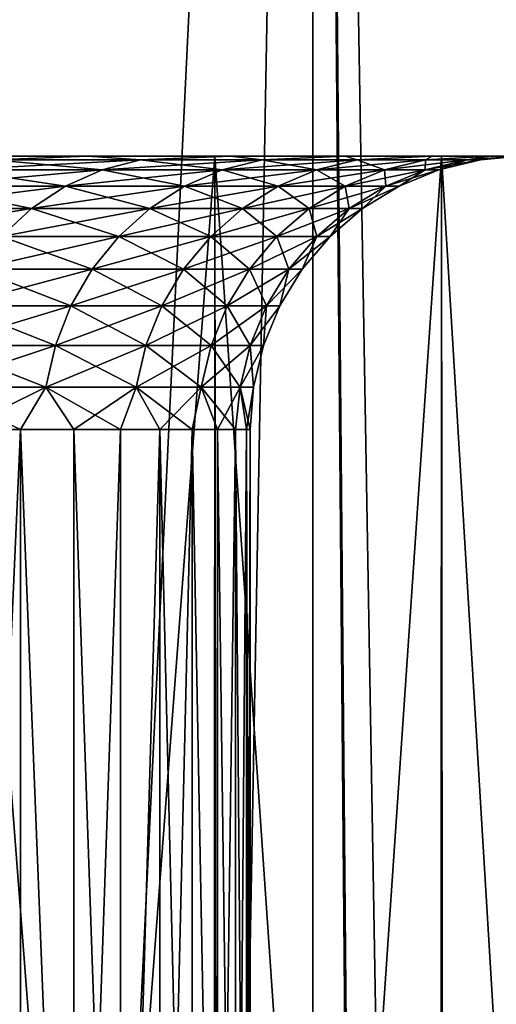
# Model space of a CAD drawing. Header units: metres. Extents: x -30 to 30, y -76 to 64.
# Tile 428 of 541: x 7.329 to 8.2, y 50.949 to 52.75. Entities that reach past the tile are written whole.
import ezdxf

# ---------------------------------------------------------------- set-up
doc = ezdxf.new("R2010")
doc.units = ezdxf.units.M
doc.layers.add('solid_508511', color=7, linetype='CONTINUOUS')

msp = doc.modelspace()

# ---------------------------------------------------------------- linework, layer by layer
at = {"layer": 'solid_508511'}
for points in [[(7.85134, 6.743798, 21.618429), (7.866488, 57.5, 21.612919), (6.596456, 57.5, 22.033762)], [(7.327124, 7.309977, 21.80168), (7.85134, 6.743798, 21.618429), (6.596456, 57.5, 22.033762)], [(6.926708, 38.023762, -21.932184), (6.596456, 57.5, -22.033762), (7.866488, 57.5, -21.612919)], [(7.50508, 37.48555, -21.741062), (6.926708, 38.023762, -21.932184), (7.866488, 57.5, -21.612919)], [(8.043164, 36.904148, -21.547796), (7.50508, 37.48555, -21.741062), (7.866488, 57.5, -21.612919)], [(7.85134, 6.743798, 21.618429), (8.330356, 6.142282, 21.438404), (7.866488, 57.5, 21.612919)], [(8.760796, 5.510968, 21.266134), (9.10985, 57.5, 21.118963), (7.866488, 57.5, 21.612919)], [(8.330356, 6.142282, 21.438404), (8.760796, 5.510968, 21.266134), (7.866488, 57.5, 21.612919)], [(8.043164, 36.904148, -21.547796), (7.866488, 57.5, -21.612919), (9.10985, 57.5, -21.118963)], [(8.534445, 36.286747, -21.357979), (8.043164, 36.904148, -21.547796), (9.10985, 57.5, -21.118963)], [(7.143528, 52.5, 4.127042), (7.452595, 52.5, 3.538548), (7.223869, 52.5, 6.16974)], [(7.452595, 52.5, -3.538548), (7.143528, 52.5, -4.127042), (7.223869, 52.5, -6.16974)], [(7.281112, 52.493843, -3.709912), (7.143528, 52.5, -4.127042), (7.452595, 52.5, -3.538548)], [(7.281112, 52.493843, 3.709912), (7.452595, 52.5, 3.538548), (7.143528, 52.5, 4.127042)], [(7.281112, 52.493843, 3.709912), (7.213069, 52.475506, 3.675242), (7.47919, 52.475506, 3.097982)], [(7.549743, 52.493843, -3.127206), (7.47919, 52.475506, -3.097982), (7.213069, 52.475506, -3.675242)], [(7.281112, 52.493843, -3.709912), (7.549743, 52.493843, -3.127206), (7.213069, 52.475506, -3.675242)], [(7.221215, 46.5, 6.172848), (7.223869, 52.5, 6.16974), (7.683053, 46.5, 5.587548)], [(7.452595, 52.5, 3.538548), (7.68565, 52.5, 5.583975), (7.223869, 52.5, 6.16974)], [(7.683053, 46.5, 5.587548), (7.223869, 52.5, 6.16974), (7.68565, 52.5, 5.583975)], [(7.452595, 52.5, -3.538548), (7.223869, 52.5, -6.16974), (7.68565, 52.5, -5.583975)], [(7.230814, 46.5, -6.161601), (7.68565, 52.5, -5.583975), (7.223869, 52.5, -6.16974)], [(7.691741, 46.5, -5.575583), (7.68565, 52.5, -5.583975), (7.230814, 46.5, -6.161601)], [(7.281112, 52.493843, -3.709912), (7.452595, 52.5, -3.538548), (7.549743, 52.493843, -3.127206)], [(7.549743, 52.493843, 3.127206), (7.452595, 52.5, 3.538548), (7.281112, 52.493843, 3.709912)], [(7.549743, 52.493843, 3.127206), (7.281112, 52.493843, 3.709912), (7.47919, 52.475506, 3.097982)], [(7.452595, 52.5, 3.538548), (7.713298, 52.5, 2.927029), (7.68565, 52.5, 5.583975)], [(7.713298, 52.5, -2.927029), (7.452595, 52.5, -3.538548), (7.68565, 52.5, -5.583975)], [(7.549743, 52.493843, -3.127206), (7.452595, 52.5, -3.538548), (7.713298, 52.5, -2.927029)], [(7.549743, 52.493843, 3.127206), (7.713298, 52.5, 2.927029), (7.452595, 52.5, 3.538548)], [(7.549743, 52.493843, 3.127206), (7.47919, 52.475506, 3.097982), (7.699199, 52.475506, 2.501621)], [(7.771827, 52.493843, -2.52522), (7.699199, 52.475506, -2.501621), (7.47919, 52.475506, -3.097982)], [(7.549743, 52.493843, -3.127206), (7.771827, 52.493843, -2.52522), (7.47919, 52.475506, -3.097982)], [(7.549743, 52.493843, -3.127206), (7.713298, 52.5, -2.927029), (7.771827, 52.493843, -2.52522)], [(7.771827, 52.493843, 2.52522), (7.713298, 52.5, 2.927029), (7.549743, 52.493843, 3.127206)], [(7.771827, 52.493843, 2.52522), (7.549743, 52.493843, 3.127206), (7.699199, 52.475506, 2.501621)], [(7.683053, 46.5, 5.587548), (7.68565, 52.5, 5.583975), (8.097569, 46.5, 4.967833)], [(8.083086, 52.5, 1.651119), (8.100081, 52.5, 4.963732), (7.68565, 52.5, 5.583975)], [(8.097569, 46.5, 4.967833), (7.68565, 52.5, 5.583975), (8.100081, 52.5, 4.963732)], [(7.923919, 52.5, 2.29652), (8.083086, 52.5, 1.651119), (7.68565, 52.5, 5.583975)], [(7.713298, 52.5, 2.927029), (7.923919, 52.5, 2.29652), (7.68565, 52.5, 5.583975)], [(7.713298, 52.5, -2.927029), (7.68565, 52.5, -5.583975), (8.100081, 52.5, -4.963732)], [(7.691741, 46.5, -5.575583), (8.100081, 52.5, -4.963732), (7.68565, 52.5, -5.583975)], [(8.105292, 46.5, -4.955224), (8.100081, 52.5, -4.963732), (7.691741, 46.5, -5.575583)], [(7.771827, 52.493843, 2.52522), (7.699199, 52.475506, 2.501621), (7.87174, 52.475506, 1.889838)], [(7.945996, 52.493843, -1.907665), (7.87174, 52.475506, -1.889838), (7.699199, 52.475506, -2.501621)], [(7.771827, 52.493843, -2.52522), (7.945996, 52.493843, -1.907665), (7.699199, 52.475506, -2.501621)], [(7.923919, 52.5, -2.29652), (7.713298, 52.5, -2.927029), (8.100081, 52.5, -4.963732)], [(7.771827, 52.493843, -2.52522), (7.713298, 52.5, -2.927029), (7.923919, 52.5, -2.29652)], [(7.771827, 52.493843, 2.52522), (7.923919, 52.5, 2.29652), (7.713298, 52.5, 2.927029)], [(7.771827, 52.493843, -2.52522), (7.923919, 52.5, -2.29652), (7.945996, 52.493843, -1.907665)], [(7.945996, 52.493843, 1.907665), (7.923919, 52.5, 2.29652), (7.771827, 52.493843, 2.52522)], [(7.945996, 52.493843, 1.907665), (7.771827, 52.493843, 2.52522), (7.87174, 52.475506, 1.889838)], [(7.945996, 52.493843, 1.907665), (7.87174, 52.475506, 1.889838), (7.995749, 52.475506, 1.266402)], [(8.071175, 52.493843, -1.278348), (7.995749, 52.475506, -1.266402), (7.87174, 52.475506, -1.889838)], [(7.945996, 52.493843, -1.907665), (8.071175, 52.493843, -1.278348), (7.87174, 52.475506, -1.889838)], [(8.083086, 52.5, -1.651119), (7.923919, 52.5, -2.29652), (8.100081, 52.5, -4.963732)], [(7.945996, 52.493843, -1.907665), (7.923919, 52.5, -2.29652), (8.083086, 52.5, -1.651119)], [(7.945996, 52.493843, 1.907665), (8.083086, 52.5, 1.651119), (7.923919, 52.5, 2.29652)], [(7.945996, 52.493843, -1.907665), (8.083086, 52.5, -1.651119), (8.071175, 52.493843, -1.278348)], [(8.071175, 52.493843, 1.278348), (8.083086, 52.5, 1.651119), (7.945996, 52.493843, 1.907665)], [(8.071175, 52.493843, 1.278348), (7.945996, 52.493843, 1.907665), (7.995749, 52.475506, 1.266402)], [(8.071175, 52.493843, 1.278348), (7.995749, 52.475506, 1.266402), (8.070461, 52.475506, 0.635159)], [(8.146592, 52.493843, -0.641151), (8.070461, 52.475506, -0.635159), (7.995749, 52.475506, -1.266402)], [(8.071175, 52.493843, -1.278348), (8.146592, 52.493843, -0.641151), (7.995749, 52.475506, -1.266402)], [(8.146592, 52.493843, 0.641151), (8.070461, 52.475506, 0.635159), (8.095417, 52.475506)], [(8.146592, 52.493843, 0.641151), (8.071175, 52.493843, 1.278348), (8.070461, 52.475506, 0.635159)], [(8.171782, 52.493843), (8.095417, 52.475506), (8.070461, 52.475506, -0.635159)], [(8.146592, 52.493843, -0.641151), (8.171782, 52.493843), (8.070461, 52.475506, -0.635159)], [(8.071175, 52.493843, -1.278348), (8.083086, 52.5, -1.651119), (8.189784, 52.5, -0.994951)], [(8.071175, 52.493843, -1.278348), (8.189784, 52.5, -0.994951), (8.146592, 52.493843, -0.641151)], [(8.071175, 52.493843, 1.278348), (8.189784, 52.5, 0.994951), (8.083086, 52.5, 1.651119)], [(8.146592, 52.493843, 0.641151), (8.189784, 52.5, 0.994951), (8.071175, 52.493843, 1.278348)], [(8.083086, 52.5, 1.651119), (8.189784, 52.5, 0.994951), (8.100081, 52.5, 4.963732)], [(8.189784, 52.5, -0.994951), (8.083086, 52.5, -1.651119), (8.100081, 52.5, -4.963732)], [(8.171782, 52.493843), (8.146592, 52.493843, 0.641151), (8.095417, 52.475506)], [(8.097569, 46.5, 4.967833), (8.100081, 52.5, 4.963732), (8.462212, 46.5, 4.31752)], [(8.464567, 52.5, -4.3129), (8.464567, 52.5, 4.3129), (8.100081, 52.5, 4.963732)], [(8.462212, 46.5, 4.31752), (8.100081, 52.5, 4.963732), (8.464567, 52.5, 4.3129)], [(8.243299, 52.5, 0.332399), (8.464567, 52.5, -4.3129), (8.100081, 52.5, 4.963732)], [(8.189784, 52.5, 0.994951), (8.243299, 52.5, 0.332399), (8.100081, 52.5, 4.963732)], [(8.189784, 52.5, -0.994951), (8.100081, 52.5, -4.963732), (8.464567, 52.5, -4.3129)], [(8.105292, 46.5, -4.955224), (8.464567, 52.5, -4.3129), (8.100081, 52.5, -4.963732)], [(8.468921, 46.5, -4.304344), (8.464567, 52.5, -4.3129), (8.105292, 46.5, -4.955224)], [(8.146592, 52.493843, -0.641151), (8.189784, 52.5, -0.994951), (8.243299, 52.5, -0.332399)], [(8.146592, 52.493843, -0.641151), (8.243299, 52.5, -0.332399), (8.171782, 52.493843)], [(8.146592, 52.493843, 0.641151), (8.243299, 52.5, 0.332399), (8.189784, 52.5, 0.994951)], [(8.171782, 52.493843), (8.243299, 52.5, 0.332399), (8.146592, 52.493843, 0.641151)], [(8.171782, 52.493843), (8.243299, 52.5, -0.332399), (8.243299, 52.5, 0.332399)], [(8.243299, 52.5, -0.332399), (8.189784, 52.5, -0.994951), (8.464567, 52.5, -4.3129)], [(7.213069, 52.475506, 3.675242), (7.148425, 52.445431, 3.642304), (7.41216, 52.445431, 3.070217)], [(7.47919, 52.475506, -3.097982), (7.41216, 52.445431, -3.070217), (7.148425, 52.445431, -3.642304)], [(7.213069, 52.475506, -3.675242), (7.47919, 52.475506, -3.097982), (7.148425, 52.445431, -3.642304)], [(7.47919, 52.475506, 3.097982), (7.213069, 52.475506, 3.675242), (7.41216, 52.445431, 3.070217)], [(7.47919, 52.475506, 3.097982), (7.41216, 52.445431, 3.070217), (7.630198, 52.445431, 2.479202)], [(7.699199, 52.475506, -2.501621), (7.630198, 52.445431, -2.479202), (7.41216, 52.445431, -3.070217)], [(7.47919, 52.475506, -3.097982), (7.699199, 52.475506, -2.501621), (7.41216, 52.445431, -3.070217)], [(7.699199, 52.475506, 2.501621), (7.47919, 52.475506, 3.097982), (7.630198, 52.445431, 2.479202)], [(7.699199, 52.475506, 2.501621), (7.630198, 52.445431, 2.479202), (7.801192, 52.445431, 1.872901)], [(7.87174, 52.475506, -1.889838), (7.801192, 52.445431, -1.872901), (7.630198, 52.445431, -2.479202)], [(7.699199, 52.475506, -2.501621), (7.87174, 52.475506, -1.889838), (7.630198, 52.445431, -2.479202)], [(7.87174, 52.475506, 1.889838), (7.699199, 52.475506, 2.501621), (7.801192, 52.445431, 1.872901)], [(7.87174, 52.475506, 1.889838), (7.801192, 52.445431, 1.872901), (7.92409, 52.445431, 1.255053)], [(7.995749, 52.475506, -1.266402), (7.92409, 52.445431, -1.255053), (7.801192, 52.445431, -1.872901)], [(7.87174, 52.475506, -1.889838), (7.995749, 52.475506, -1.266402), (7.801192, 52.445431, -1.872901)], [(7.995749, 52.475506, 1.266402), (7.87174, 52.475506, 1.889838), (7.92409, 52.445431, 1.255053)], [(7.995749, 52.475506, 1.266402), (7.92409, 52.445431, 1.255053), (7.998133, 52.445431, 0.629467)], [(8.070461, 52.475506, -0.635159), (7.998133, 52.445431, -0.629467), (7.92409, 52.445431, -1.255053)], [(7.995749, 52.475506, -1.266402), (8.070461, 52.475506, -0.635159), (7.92409, 52.445431, -1.255053)], [(8.070461, 52.475506, 0.635159), (7.995749, 52.475506, 1.266402), (7.998133, 52.445431, 0.629467)], [(8.070461, 52.475506, 0.635159), (7.998133, 52.445431, 0.629467), (8.022864, 52.445431)], [(8.095417, 52.475506), (8.022864, 52.445431), (7.998133, 52.445431, -0.629467)], [(8.070461, 52.475506, -0.635159), (8.095417, 52.475506), (7.998133, 52.445431, -0.629467)], [(8.095417, 52.475506), (8.070461, 52.475506, 0.635159), (8.022864, 52.445431)], [(7.148425, 52.445431, 3.642304), (7.088774, 52.404369, 3.611911), (7.350309, 52.404369, 3.044598)], [(7.41216, 52.445431, -3.070217), (7.350309, 52.404369, -3.044598), (7.088774, 52.404369, -3.611911)], [(7.148425, 52.445431, -3.642304), (7.41216, 52.445431, -3.070217), (7.088774, 52.404369, -3.611911)], [(7.41216, 52.445431, 3.070217), (7.148425, 52.445431, 3.642304), (7.350309, 52.404369, 3.044598)], [(7.41216, 52.445431, 3.070217), (7.350309, 52.404369, 3.044598), (7.566526, 52.404369, 2.458513)], [(7.630198, 52.445431, -2.479202), (7.566526, 52.404369, -2.458513), (7.350309, 52.404369, -3.044598)], [(7.41216, 52.445431, -3.070217), (7.630198, 52.445431, -2.479202), (7.350309, 52.404369, -3.044598)], [(7.630198, 52.445431, 2.479202), (7.41216, 52.445431, 3.070217), (7.566526, 52.404369, 2.458513)], [(7.630198, 52.445431, 2.479202), (7.566526, 52.404369, 2.458513), (7.736094, 52.404369, 1.857272)], [(7.801192, 52.445431, -1.872901), (7.736094, 52.404369, -1.857272), (7.566526, 52.404369, -2.458513)], [(7.630198, 52.445431, -2.479202), (7.801192, 52.445431, -1.872901), (7.566526, 52.404369, -2.458513)], [(7.801192, 52.445431, 1.872901), (7.630198, 52.445431, 2.479202), (7.736094, 52.404369, 1.857272)], [(7.801192, 52.445431, 1.872901), (7.736094, 52.404369, 1.857272), (7.857966, 52.404369, 1.24458)], [(7.92409, 52.445431, -1.255053), (7.857966, 52.404369, -1.24458), (7.736094, 52.404369, -1.857272)], [(7.801192, 52.445431, -1.872901), (7.92409, 52.445431, -1.255053), (7.736094, 52.404369, -1.857272)], [(7.92409, 52.445431, 1.255053), (7.801192, 52.445431, 1.872901), (7.857966, 52.404369, 1.24458)], [(7.92409, 52.445431, 1.255053), (7.857966, 52.404369, 1.24458), (7.931391, 52.404369, 0.624214)], [(7.998133, 52.445431, -0.629467), (7.931391, 52.404369, -0.624214), (7.857966, 52.404369, -1.24458)], [(7.92409, 52.445431, -1.255053), (7.998133, 52.445431, -0.629467), (7.857966, 52.404369, -1.24458)], [(7.998133, 52.445431, 0.629467), (7.92409, 52.445431, 1.255053), (7.931391, 52.404369, 0.624214)], [(7.998133, 52.445431, 0.629467), (7.931391, 52.404369, 0.624214), (7.955917, 52.404369)], [(8.022864, 52.445431), (7.955917, 52.404369), (7.931391, 52.404369, -0.624214)], [(7.998133, 52.445431, -0.629467), (8.022864, 52.445431), (7.931391, 52.404369, -0.624214)], [(8.022864, 52.445431), (7.998133, 52.445431, 0.629467), (7.955917, 52.404369)], [(7.350309, 52.404369, -3.044598), (7.29516, 52.353333, -3.021754), (7.035588, 52.353333, -3.584811)], [(7.088774, 52.404369, -3.611911), (7.350309, 52.404369, -3.044598), (7.035588, 52.353333, -3.584811)], [(7.350309, 52.404369, 3.044598), (7.088774, 52.404369, 3.611911), (7.29516, 52.353333, 3.021754)], [(7.350309, 52.404369, 3.044598), (7.29516, 52.353333, 3.021754), (7.509756, 52.353333, 2.440068)], [(7.566526, 52.404369, -2.458513), (7.509756, 52.353333, -2.440068), (7.29516, 52.353333, -3.021754)], [(7.350309, 52.404369, -3.044598), (7.566526, 52.404369, -2.458513), (7.29516, 52.353333, -3.021754)], [(7.566526, 52.404369, 2.458513), (7.350309, 52.404369, 3.044598), (7.509756, 52.353333, 2.440068)], [(7.566526, 52.404369, 2.458513), (7.509756, 52.353333, 2.440068), (7.678051, 52.353333, 1.843337)], [(7.736094, 52.404369, -1.857272), (7.678051, 52.353333, -1.843337), (7.509756, 52.353333, -2.440068)], [(7.566526, 52.404369, -2.458513), (7.736094, 52.404369, -1.857272), (7.509756, 52.353333, -2.440068)], [(7.736094, 52.404369, 1.857272), (7.566526, 52.404369, 2.458513), (7.678051, 52.353333, 1.843337)], [(7.736094, 52.404369, 1.857272), (7.678051, 52.353333, 1.843337), (7.799009, 52.353333, 1.235242)], [(7.857966, 52.404369, -1.24458), (7.799009, 52.353333, -1.235242), (7.678051, 52.353333, -1.843337)], [(7.736094, 52.404369, -1.857272), (7.857966, 52.404369, -1.24458), (7.678051, 52.353333, -1.843337)], [(7.857966, 52.404369, 1.24458), (7.736094, 52.404369, 1.857272), (7.799009, 52.353333, 1.235242)], [(7.857966, 52.404369, 1.24458), (7.799009, 52.353333, 1.235242), (7.871883, 52.353333, 0.619531)], [(7.931391, 52.404369, -0.624214), (7.871883, 52.353333, -0.619531), (7.799009, 52.353333, -1.235242)], [(7.857966, 52.404369, -1.24458), (7.931391, 52.404369, -0.624214), (7.799009, 52.353333, -1.235242)], [(7.931391, 52.404369, 0.624214), (7.857966, 52.404369, 1.24458), (7.871883, 52.353333, 0.619531)], [(7.931391, 52.404369, 0.624214), (7.871883, 52.353333, 0.619531), (7.896224, 52.353333)], [(7.955917, 52.404369), (7.896224, 52.353333), (7.871883, 52.353333, -0.619531)], [(7.931391, 52.404369, -0.624214), (7.955917, 52.404369), (7.871883, 52.353333, -0.619531)], [(7.955917, 52.404369), (7.931391, 52.404369, 0.624214), (7.896224, 52.353333)], [(7.29516, 52.353333, 3.021754), (7.248076, 52.293575, 3.002251), (7.461287, 52.293575, 2.424319)], [(7.509756, 52.353333, -2.440068), (7.461287, 52.293575, -2.424319), (7.248076, 52.293575, -3.002251)], [(7.29516, 52.353333, -3.021754), (7.509756, 52.353333, -2.440068), (7.248076, 52.293575, -3.002251)], [(7.509756, 52.353333, 2.440068), (7.29516, 52.353333, 3.021754), (7.461287, 52.293575, 2.424319)], [(7.509756, 52.353333, 2.440068), (7.461287, 52.293575, 2.424319), (7.628496, 52.293575, 1.83144)], [(7.678051, 52.353333, -1.843337), (7.628496, 52.293575, -1.83144), (7.461287, 52.293575, -2.424319)], [(7.509756, 52.353333, -2.440068), (7.678051, 52.353333, -1.843337), (7.461287, 52.293575, -2.424319)], [(7.678051, 52.353333, 1.843337), (7.509756, 52.353333, 2.440068), (7.628496, 52.293575, 1.83144)], [(7.678051, 52.353333, 1.843337), (7.628496, 52.293575, 1.83144), (7.748672, 52.293575, 1.227269)], [(7.799009, 52.353333, -1.235242), (7.748672, 52.293575, -1.227269), (7.628496, 52.293575, -1.83144)], [(7.678051, 52.353333, -1.843337), (7.799009, 52.353333, -1.235242), (7.628496, 52.293575, -1.83144)], [(7.799009, 52.353333, 1.235242), (7.678051, 52.353333, 1.843337), (7.748672, 52.293575, 1.227269)], [(7.799009, 52.353333, 1.235242), (7.748672, 52.293575, 1.227269), (7.821076, 52.293575, 0.615532)], [(7.871883, 52.353333, -0.619531), (7.821076, 52.293575, -0.615532), (7.748672, 52.293575, -1.227269)], [(7.799009, 52.353333, -1.235242), (7.871883, 52.353333, -0.619531), (7.748672, 52.293575, -1.227269)], [(7.871883, 52.353333, 0.619531), (7.799009, 52.353333, 1.235242), (7.821076, 52.293575, 0.615532)], [(7.871883, 52.353333, 0.619531), (7.821076, 52.293575, 0.615532), (7.845261, 52.293575)], [(7.896224, 52.353333), (7.845261, 52.293575), (7.821076, 52.293575, -0.615532)], [(7.871883, 52.353333, -0.619531), (7.896224, 52.353333), (7.821076, 52.293575, -0.615532)], [(7.896224, 52.353333), (7.871883, 52.353333, 0.619531), (7.845261, 52.293575)], [(7.248076, 52.293575, 3.002251), (7.210217, 52.226574, 2.98657), (7.422314, 52.226574, 2.411656)], [(7.461287, 52.293575, -2.424319), (7.422314, 52.226574, -2.411656), (7.210217, 52.226574, -2.98657)], [(7.248076, 52.293575, -3.002251), (7.461287, 52.293575, -2.424319), (7.210217, 52.226574, -2.98657)], [(7.461287, 52.293575, 2.424319), (7.248076, 52.293575, 3.002251), (7.422314, 52.226574, 2.411656)], [(7.461287, 52.293575, 2.424319), (7.422314, 52.226574, 2.411656), (7.58865, 52.226574, 1.821874)], [(7.628496, 52.293575, -1.83144), (7.58865, 52.226574, -1.821874), (7.422314, 52.226574, -2.411656)], [(7.461287, 52.293575, -2.424319), (7.628496, 52.293575, -1.83144), (7.422314, 52.226574, -2.411656)], [(7.628496, 52.293575, 1.83144), (7.461287, 52.293575, 2.424319), (7.58865, 52.226574, 1.821874)], [(7.628496, 52.293575, 1.83144), (7.58865, 52.226574, 1.821874), (7.7082, 52.226574, 1.220859)], [(7.748672, 52.293575, -1.227269), (7.7082, 52.226574, -1.220859), (7.58865, 52.226574, -1.821874)], [(7.628496, 52.293575, -1.83144), (7.748672, 52.293575, -1.227269), (7.58865, 52.226574, -1.821874)], [(7.748672, 52.293575, 1.227269), (7.628496, 52.293575, 1.83144), (7.7082, 52.226574, 1.220859)], [(7.748672, 52.293575, 1.227269), (7.7082, 52.226574, 1.220859), (7.780225, 52.226574, 0.612317)], [(7.821076, 52.293575, -0.615532), (7.780225, 52.226574, -0.612317), (7.7082, 52.226574, -1.220859)], [(7.748672, 52.293575, -1.227269), (7.821076, 52.293575, -0.615532), (7.7082, 52.226574, -1.220859)], [(7.821076, 52.293575, 0.615532), (7.748672, 52.293575, 1.227269), (7.780225, 52.226574, 0.612317)], [(7.821076, 52.293575, 0.615532), (7.780225, 52.226574, 0.612317), (7.804283, 52.226574)], [(7.845261, 52.293575), (7.804283, 52.226574), (7.780225, 52.226574, -0.612317)], [(7.821076, 52.293575, -0.615532), (7.845261, 52.293575), (7.780225, 52.226574, -0.612317)], [(7.845261, 52.293575), (7.821076, 52.293575, 0.615532), (7.804283, 52.226574)], [(7.210217, 52.226574, 2.98657), (7.182518, 52.153984, 2.975097), (7.393801, 52.153984, 2.402391)], [(7.422314, 52.226574, -2.411656), (7.393801, 52.153984, -2.402391), (7.182518, 52.153984, -2.975097)], [(7.210217, 52.226574, -2.98657), (7.422314, 52.226574, -2.411656), (7.182518, 52.153984, -2.975097)], [(7.422314, 52.226574, 2.411656), (7.210217, 52.226574, 2.98657), (7.393801, 52.153984, 2.402391)], [(7.422314, 52.226574, 2.411656), (7.393801, 52.153984, 2.402391), (7.559497, 52.153984, 1.814875)], [(7.58865, 52.226574, -1.821874), (7.559497, 52.153984, -1.814875), (7.393801, 52.153984, -2.402391)], [(7.422314, 52.226574, -2.411656), (7.58865, 52.226574, -1.821874), (7.393801, 52.153984, -2.402391)], [(7.58865, 52.226574, 1.821874), (7.422314, 52.226574, 2.411656), (7.559497, 52.153984, 1.814875)], [(7.58865, 52.226574, 1.821874), (7.559497, 52.153984, 1.814875), (7.678587, 52.153984, 1.216169)], [(7.7082, 52.226574, -1.220859), (7.678587, 52.153984, -1.216169), (7.559497, 52.153984, -1.814875)], [(7.58865, 52.226574, -1.821874), (7.7082, 52.226574, -1.220859), (7.559497, 52.153984, -1.814875)], [(7.7082, 52.226574, 1.220859), (7.58865, 52.226574, 1.821874), (7.678587, 52.153984, 1.216169)], [(7.7082, 52.226574, 1.220859), (7.678587, 52.153984, 1.216169), (7.750337, 52.153984, 0.609965)], [(7.780225, 52.226574, -0.612317), (7.750337, 52.153984, -0.609965), (7.678587, 52.153984, -1.216169)], [(7.7082, 52.226574, -1.220859), (7.780225, 52.226574, -0.612317), (7.678587, 52.153984, -1.216169)], [(7.780225, 52.226574, 0.612317), (7.7082, 52.226574, 1.220859), (7.750337, 52.153984, 0.609965)], [(7.780225, 52.226574, 0.612317), (7.750337, 52.153984, 0.609965), (7.774302, 52.153984)], [(7.804283, 52.226574), (7.774302, 52.153984), (7.750337, 52.153984, -0.609965)], [(7.780225, 52.226574, -0.612317), (7.804283, 52.226574), (7.750337, 52.153984, -0.609965)], [(7.804283, 52.226574), (7.780225, 52.226574, 0.612317), (7.774302, 52.153984)], [(7.182518, 52.153984, 2.975097), (7.165663, 52.077595, 2.968115), (7.37645, 52.077595, 2.396754)], [(7.393801, 52.153984, -2.402391), (7.37645, 52.077595, -2.396754), (7.165663, 52.077595, -2.968115)], [(7.182518, 52.153984, -2.975097), (7.393801, 52.153984, -2.402391), (7.165663, 52.077595, -2.968115)], [(7.393801, 52.153984, 2.402391), (7.182518, 52.153984, 2.975097), (7.37645, 52.077595, 2.396754)], [(7.393801, 52.153984, 2.402391), (7.37645, 52.077595, 2.396754), (7.541758, 52.077595, 1.810616)], [(7.559497, 52.153984, -1.814875), (7.541758, 52.077595, -1.810616), (7.37645, 52.077595, -2.396754)], [(7.393801, 52.153984, -2.402391), (7.559497, 52.153984, -1.814875), (7.37645, 52.077595, -2.396754)], [(7.559497, 52.153984, 1.814875), (7.393801, 52.153984, 2.402391), (7.541758, 52.077595, 1.810616)], [(7.559497, 52.153984, 1.814875), (7.541758, 52.077595, 1.810616), (7.660568, 52.077595, 1.213315)], [(7.678587, 52.153984, -1.216169), (7.660568, 52.077595, -1.213315), (7.541758, 52.077595, -1.810616)], [(7.559497, 52.153984, -1.814875), (7.678587, 52.153984, -1.216169), (7.541758, 52.077595, -1.810616)], [(7.678587, 52.153984, 1.216169), (7.559497, 52.153984, 1.814875), (7.660568, 52.077595, 1.213315)], [(7.678587, 52.153984, 1.216169), (7.660568, 52.077595, 1.213315), (7.732149, 52.077595, 0.608533)], [(7.750337, 52.153984, -0.609965), (7.732149, 52.077595, -0.608533), (7.660568, 52.077595, -1.213315)], [(7.678587, 52.153984, -1.216169), (7.750337, 52.153984, -0.609965), (7.660568, 52.077595, -1.213315)], [(7.750337, 52.153984, 0.609965), (7.678587, 52.153984, 1.216169), (7.732149, 52.077595, 0.608533)], [(7.750337, 52.153984, 0.609965), (7.732149, 52.077595, 0.608533), (7.756058, 52.077595)], [(7.774302, 52.153984), (7.756058, 52.077595), (7.732149, 52.077595, -0.608533)], [(7.750337, 52.153984, -0.609965), (7.774302, 52.153984), (7.732149, 52.077595, -0.608533)], [(7.774302, 52.153984), (7.750337, 52.153984, 0.609965), (7.756058, 52.077595)], [(7.165663, 52.077595, 2.968115), (7.219831, 52, 2.817187), (7.330084, 52, 2.516421)], [(7.37645, 52.077595, 2.396754), (7.165663, 52.077595, 2.968115), (7.330084, 52, 2.516421)], [(7.165663, 52.077595, -2.968115), (7.37645, 52.077595, -2.396754), (7.219831, 52, -2.817187)], [(7.37645, 52.077595, -2.396754), (7.330084, 52, -2.516421), (7.219831, 52, -2.817187)], [(7.37645, 52.077595, 2.396754), (7.330084, 52, 2.516421), (7.427813, 52, 2.211356)], [(7.37645, 52.077595, -2.396754), (7.427813, 52, -2.211356), (7.330084, 52, -2.516421)], [(7.37645, 52.077595, 2.396754), (7.427813, 52, 2.211356), (7.512852, 52, 1.902513)], [(7.541758, 52.077595, 1.810616), (7.37645, 52.077595, 2.396754), (7.512852, 52, 1.902513)], [(7.37645, 52.077595, -2.396754), (7.541758, 52.077595, -1.810616), (7.427813, 52, -2.211356)], [(7.541758, 52.077595, -1.810616), (7.512852, 52, -1.902513), (7.427813, 52, -2.211356)], [(7.541758, 52.077595, 1.810616), (7.512852, 52, 1.902513), (7.585055, 52, 1.590419)], [(7.541758, 52.077595, -1.810616), (7.585055, 52, -1.590419), (7.512852, 52, -1.902513)], [(7.541758, 52.077595, 1.810616), (7.585055, 52, 1.590419), (7.6443, 52, 1.275608)], [(7.660568, 52.077595, 1.213315), (7.541758, 52.077595, 1.810616), (7.6443, 52, 1.275608)], [(7.541758, 52.077595, -1.810616), (7.660568, 52.077595, -1.213315), (7.585055, 52, -1.590419)], [(7.660568, 52.077595, -1.213315), (7.6443, 52, -1.275608), (7.585055, 52, -1.590419)], [(7.660568, 52.077595, 1.213315), (7.6443, 52, 1.275608), (7.690485, 52, 0.958618)], [(7.660568, 52.077595, -1.213315), (7.690485, 52, -0.958618), (7.6443, 52, -1.275608)], [(7.660568, 52.077595, 1.213315), (7.690485, 52, 0.958618), (7.72353, 52, 0.63999)], [(7.732149, 52.077595, 0.608533), (7.660568, 52.077595, 1.213315), (7.72353, 52, 0.63999)], [(7.660568, 52.077595, -1.213315), (7.732149, 52.077595, -0.608533), (7.690485, 52, -0.958618)], [(7.732149, 52.077595, -0.608533), (7.72353, 52, -0.63999), (7.690485, 52, -0.958618)], [(7.732149, 52.077595, 0.608533), (7.72353, 52, 0.63999), (7.74338, 52, 0.320269)], [(7.732149, 52.077595, -0.608533), (7.74338, 52, -0.320269), (7.72353, 52, -0.63999)], [(7.732149, 52.077595, 0.608533), (7.74338, 52, 0.320269), (7.75, 52)], [(7.756058, 52.077595), (7.732149, 52.077595, 0.608533), (7.75, 52)], [(7.732149, 52.077595, -0.608533), (7.756058, 52.077595), (7.74338, 52, -0.320269)], [(7.756058, 52.077595), (7.75, 52), (7.74338, 52, -0.320269)], [(7.219831, 52, 2.817187), (7.219883, 49.53109, 2.817053), (7.330051, 49.53109, 2.516515)], [(7.330084, 52, 2.516421), (7.219831, 52, 2.817187), (7.330051, 49.53109, 2.516515)], [(7.219831, 52, -2.817187), (7.330084, 52, -2.516421), (7.219883, 49.53109, -2.817053)], [(7.330084, 52, -2.516421), (7.330051, 49.53109, -2.516515), (7.219883, 49.53109, -2.817053)], [(7.330084, 52, 2.516421), (7.330051, 49.53109, 2.516515), (7.42778, 49.53109, 2.211465)], [(7.330084, 52, -2.516421), (7.42778, 49.53109, -2.211465), (7.330051, 49.53109, -2.516515)], [(7.427813, 52, 2.211356), (7.330084, 52, 2.516421), (7.42778, 49.53109, 2.211465)], [(7.330084, 52, -2.516421), (7.427813, 52, -2.211356), (7.42778, 49.53109, -2.211465)], [(7.427813, 52, 2.211356), (7.42778, 49.53109, 2.211465), (7.512865, 49.53109, 1.902463)], [(7.512852, 52, -1.902513), (7.512865, 49.53109, -1.902463), (7.42778, 49.53109, -2.211465)], [(7.427813, 52, -2.211356), (7.512852, 52, -1.902513), (7.42778, 49.53109, -2.211465)], [(7.512852, 52, 1.902513), (7.427813, 52, 2.211356), (7.512865, 49.53109, 1.902463)], [(7.585055, 52, 1.590419), (7.512852, 52, 1.902513), (7.512865, 49.53109, 1.902463)], [(7.512852, 52, -1.902513), (7.585055, 52, -1.590419), (7.512865, 49.53109, -1.902463)], [(7.585055, 52, 1.590419), (7.512865, 49.53109, 1.902463), (7.585088, 49.53109, 1.590265)], [(7.585055, 52, -1.590419), (7.585088, 49.53109, -1.590265), (7.512865, 49.53109, -1.902463)], [(7.585055, 52, 1.590419), (7.585088, 49.53109, 1.590265), (7.644291, 49.53109, 1.27566)], [(7.6443, 52, 1.275608), (7.585055, 52, 1.590419), (7.644291, 49.53109, 1.27566)], [(7.585055, 52, -1.590419), (7.6443, 52, -1.275608), (7.585088, 49.53109, -1.590265)], [(7.6443, 52, -1.275608), (7.644291, 49.53109, -1.27566), (7.585088, 49.53109, -1.590265)], [(7.6443, 52, 1.275608), (7.644291, 49.53109, 1.27566), (7.690467, 49.53109, 0.958758)], [(7.6443, 52, -1.275608), (7.690467, 49.53109, -0.958758), (7.644291, 49.53109, -1.27566)], [(7.690485, 52, 0.958618), (7.6443, 52, 1.275608), (7.690467, 49.53109, 0.958758)], [(7.6443, 52, -1.275608), (7.690485, 52, -0.958618), (7.690467, 49.53109, -0.958758)], [(7.690485, 52, 0.958618), (7.690467, 49.53109, 0.958758), (7.723531, 49.53109, 0.639973)], [(7.72353, 52, -0.63999), (7.723531, 49.53109, -0.639973), (7.690467, 49.53109, -0.958758)], [(7.690485, 52, -0.958618), (7.72353, 52, -0.63999), (7.690467, 49.53109, -0.958758)], [(7.72353, 52, 0.63999), (7.690485, 52, 0.958618), (7.723531, 49.53109, 0.639973)], [(7.72353, 52, 0.63999), (7.723531, 49.53109, 0.639973), (7.743386, 49.53109, 0.320112)], [(7.74338, 52, 0.320269), (7.72353, 52, 0.63999), (7.743386, 49.53109, 0.320112)], [(7.72353, 52, -0.63999), (7.74338, 52, -0.320269), (7.723531, 49.53109, -0.639973)], [(7.74338, 52, -0.320269), (7.743386, 49.53109, -0.320112), (7.723531, 49.53109, -0.639973)], [(7.74338, 52, 0.320269), (7.743386, 49.53109, 0.320112), (7.75, 49.53109)], [(7.75, 52), (7.74338, 52, 0.320269), (7.75, 49.53109)], [(7.74338, 52, -0.320269), (7.75, 52), (7.743386, 49.53109, -0.320112)], [(7.75, 52), (7.75, 49.53109), (7.743386, 49.53109, -0.320112)]]:
    msp.add_3dface(points, dxfattribs=at)

doc.saveas('drawing.dxf')
